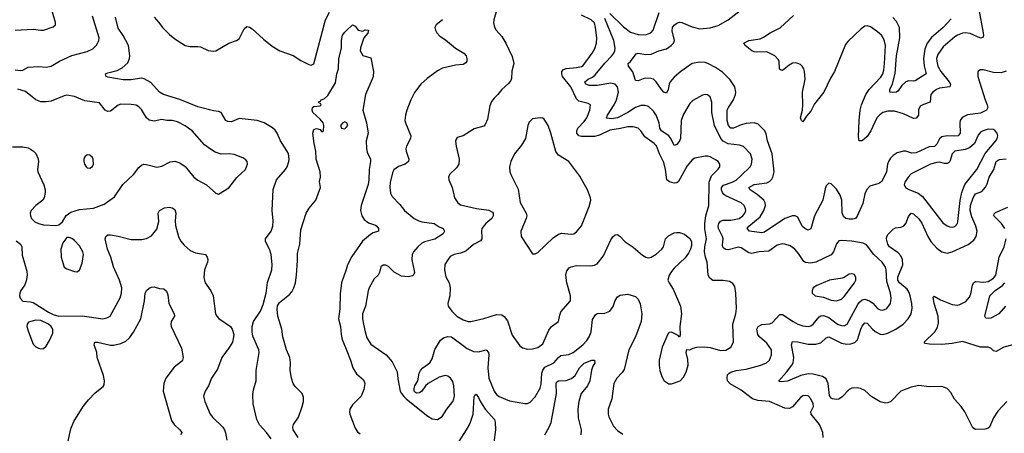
# Model space of a CAD drawing. Header units: inches. Extents: x 1682530 to 1839546, y 640742 to 791647.
# Tile 865 of 923: x 1787465 to 1795114, y 753483 to 756691. Entities that reach past the tile are written whole.
import ezdxf

# ---------------------------------------------------------------- set-up
doc = ezdxf.new("R2010")
doc.units = ezdxf.units.IN
doc.header["$MEASUREMENT"] = 0
doc.layers.add('B7785', color=7, linetype='Continuous')
doc.layers.add('B7795', color=7, linetype='Continuous')

msp = doc.modelspace()

# ---------------------------------------------------------------- linework, layer by layer
at = {"layer": 'B7785', "color": 5}
for points, elevation in [([(1787430, 756610.3), (1787570, 756618), (1787630, 756608.8), (1787650, 756610.4), (1787725.6, 756634.4), (1787742, 756650), (1787744, 756670), (1787720.7, 756750), (1787719.6, 756770), (1787731.1, 756830), (1787726.3, 756870), (1787709.7, 756910), (1787590, 757032.6), (1787530, 757082.9), (1787481.1, 757170), (1787360.4, 757300.4)], 780), ([(1787430, 756301.1), (1787470, 756295.6), (1787490, 756298.9), (1787530, 756322.6), (1787610, 756328.8), (1787670, 756323.1), (1787710, 756330.3), (1787775.1, 756370), (1787870, 756413.7), (1787990, 756444.3), (1788034.2, 756465.8), (1788064.1, 756495.9), (1788079.1, 756530), (1788082.2, 756550), (1788030, 756717.6)], 760), ([(1789418.6, 753438.6), (1789382, 753490), (1789328.7, 753548.7), (1789306.6, 753590), (1789278, 753710), (1789275.9, 753784.1), (1789280.5, 753819.5), (1789302.7, 753890), (1789302.7, 753970), (1789325.6, 754110), (1789322.4, 754130), (1789276, 754236), (1789269.7, 754270), (1789271.1, 754310), (1789282.4, 754350), (1789334.8, 754430), (1789357.6, 754482.4), (1789379.1, 754570), (1789391.1, 754651.1), (1789424.2, 754750), (1789426.4, 754790), (1789419.3, 754870), (1789405.8, 754910), (1789375.6, 754970), (1789374.7, 754990), (1789417.6, 755050), (1789432.8, 755090), (1789433.8, 755130), (1789426.4, 755210), (1789433.8, 755373.8), (1789458.9, 755450), (1789530, 755528.4), (1789542.6, 755550), (1789556.4, 755590), (1789558.3, 755610), (1789553.7, 755653.7), (1789491.5, 755750), (1789466, 755810), (1789450, 755834), (1789430, 755852.9), (1789365.3, 755890), (1789310, 755909.9), (1789170, 755924.8), (1789110, 755898), (1789081.5, 755901.5), (1789066.9, 755910), (1789030, 755971.1), (1789010, 755979.1), (1788970, 755984.7), (1788850, 756014.3), (1788710, 756073), (1788582.2, 756110), (1788550.9, 756130), (1788483.2, 756203.2), (1788432.8, 756232.8), (1788410, 756236.8), (1788330, 756224.5), (1788270, 756225.7), (1788150, 756243.9), (1788137, 756250), (1788132.7, 756270), (1788150, 756278.7), (1788222.8, 756297.2), (1788262.2, 756317.8), (1788304.2, 756355.8), (1788318.3, 756390), (1788319.7, 756410), (1788309.7, 756490), (1788268.9, 756568.9), (1788230, 756625.2), (1788209.6, 756710)], 740), ([(1788510.2, 756710.2), (1788546.7, 756670), (1788575.3, 756630), (1788630, 756575.8), (1788670, 756542), (1788750, 756490.4), (1788790, 756482.4), (1788850, 756483.8), (1788870, 756479.3), (1788930, 756452.4), (1788970, 756446.4), (1788990, 756450.4), (1789090, 756508.5), (1789149.7, 756530.3), (1789170, 756543), (1789210, 756618.8), (1789230, 756637.3), (1789250, 756633.4), (1789270, 756620.7), (1789359.2, 756539.2), (1789425.8, 756485.9), (1789486.8, 756450), (1789590, 756412.2), (1789650, 756374.4), (1789710, 756344), (1789730, 756337.3), (1789751.2, 756348.8), (1789841.5, 756690), (1789871.9, 756750)], 740), ([(1789629.2, 753449.2), (1789588.5, 753510), (1789585.7, 753530), (1789591.1, 753550), (1789630, 753608), (1789660.7, 753690), (1789670.6, 753730), (1789670, 753762), (1789659.8, 753790), (1789606.1, 753846.1), (1789590, 753869.7), (1789576.8, 753910), (1789565.3, 753970), (1789568.4, 754030), (1789564, 754070), (1789538.2, 754130), (1789508, 754230), (1789500.3, 754290), (1789469.2, 754390), (1789464.6, 754444.6), (1789468.5, 754471.5), (1789483.2, 754496.8), (1789561.3, 754558.7), (1789579.6, 754580.5), (1789593.8, 754610), (1789606.8, 754650), (1789615.4, 754710), (1789623.3, 754823.3), (1789622.6, 754877.4), (1789642, 754950), (1789650, 755061), (1789690, 755191), (1789712.7, 755230), (1789765.1, 755290), (1789801.6, 755390), (1789794.8, 755434.8), (1789800.7, 755470), (1789798, 755510), (1789768.5, 755608.5), (1789766.4, 755670), (1789751.8, 755730), (1789742.7, 755810), (1789750, 755838), (1789770, 755846), (1789798, 755838), (1789810, 755824.7), (1789816.4, 755823.6), (1789826, 755830), (1789828.7, 755870), (1789822, 755890), (1789798.9, 755918.9), (1789742.7, 755970), (1789737.2, 755990), (1789739, 756010), (1789750, 756018.8), (1789798, 756022), (1789806, 756030), (1789802, 756042), (1789790, 756046), (1789787.3, 756052.7), (1789802, 756058), (1789806, 756070), (1789830, 756076), (1789858.3, 756101.7), (1789918.7, 756201.3), (1789928, 756270), (1789942, 756310), (1789944.7, 756390), (1789965.1, 756470), (1789964.7, 756530), (1789971.8, 756570), (1789990, 756594.8), (1790000, 756604.3)], 720), ([(1787410, 755704.4), (1787490, 755705.2), (1787530, 755695.8), (1787550, 755686.3), (1787570, 755673.1), (1787590, 755652), (1787608.3, 755611.7), (1787611.1, 755588.9), (1787603.7, 755530), (1787606.7, 755510), (1787652.6, 755410), (1787663.2, 755370), (1787663.6, 755350), (1787655.3, 755310), (1787643.8, 755290), (1787590, 755249.6), (1787554.4, 755210), (1787547.2, 755190), (1787548.8, 755170), (1787555.8, 755150), (1787582.7, 755122.7), (1787610, 755109), (1787650, 755100.9), (1787744.5, 755095.5), (1787770, 755099.1), (1787796.2, 755123.8), (1787826.7, 755173.3), (1787862.7, 755197.3), (1787930, 755219), (1788037.2, 755230), (1788121.2, 755258.8), (1788202, 755318), (1788266.9, 755413.1), (1788349.6, 755490), (1788390, 755544.4), (1788410, 755562.4), (1788430, 755570.3), (1788450, 755568.7), (1788530, 755546.4), (1788570, 755555.8), (1788632.9, 755587.1), (1788670, 755592.4), (1788710, 755581.6), (1788750, 755553), (1788817.3, 755470), (1788850, 755445.5), (1788916, 755410), (1788990, 755344.7), (1789010, 755338), (1789090, 755386), (1789153.1, 755466.9), (1789218.4, 755530), (1789235.6, 755570), (1789232, 755590), (1789222.9, 755602.9), (1789198.9, 755618.9), (1789130, 755646.3), (1789091.1, 755651.1), (1789030, 755648.3), (1788983.6, 755663.6), (1788946, 755686), (1788901.1, 755721.1), (1788803.6, 755830), (1788750, 755866.9), (1788690, 755899.7), (1788650, 755908.3), (1788608.2, 755908.2), (1788570, 755917.6), (1788510, 755904.7), (1788470, 755911.5), (1788450, 755929.6), (1788410, 755994), (1788390, 756015.1), (1788370, 756026.9), (1788330, 756034), (1788250, 756036.4), (1788230, 756028.4), (1788170, 755981.7), (1788150, 755979.7), (1788129.6, 755990), (1788084.9, 756044.9), (1787970, 756061.4), (1787890, 756094.2), (1787830, 756104.8), (1787810, 756101), (1787710, 756060.2), (1787670, 756053.7), (1787630, 756055), (1787589.3, 756069.3), (1787510, 756134), (1787450, 756153.1)], 760), ([(1790000, 755892.6), (1789990, 755897.6), (1789974.8, 755890), (1789958, 755870), (1789966, 755850), (1789990, 755844), (1790000, 755855.2)], 720), ([(1787436.7, 754976.7), (1787470.4, 754950), (1787482.6, 754930), (1787485, 754865), (1787520.7, 754740.7), (1787522.2, 754710), (1787515.6, 754664.4), (1787505, 754635.1), (1787473.4, 754590), (1787465.5, 754570), (1787463, 754550), (1787468, 754530), (1787490, 754506.4), (1787550, 754502), (1787570, 754496.3), (1787690, 754421.6), (1787725.3, 754405.2), (1787770, 754391.8), (1787950, 754394.7), (1788110, 754371.6), (1788142.7, 754377.3), (1788167.6, 754392.4), (1788245.8, 754534.2), (1788256.2, 754570), (1788257.5, 754610), (1788240.8, 754670), (1788194.5, 754774.5), (1788172.8, 754850), (1788147.9, 754910), (1788129.8, 754990), (1788134, 755010), (1788150, 755021.1), (1788170, 755020.8), (1788230, 755012.9), (1788330, 754986.7), (1788414.2, 754985.9), (1788450, 754992.4), (1788490, 755014.9), (1788530, 755064.9), (1788544.7, 755124.7), (1788540.7, 755190), (1788552.3, 755210), (1788589.7, 755230.3), (1788630, 755235.8), (1788650, 755232.7), (1788670, 755217.3), (1788678.9, 755190), (1788672.3, 755130), (1788674.6, 755094.6), (1788698, 755010), (1788714.7, 754974.7), (1788742.7, 754942.7), (1788790, 754900.3), (1788830, 754883.1), (1788908.5, 754868.5), (1788920.3, 754850), (1788926.4, 754830), (1788924.4, 754810), (1788900.3, 754750), (1788895.3, 754690), (1788904.6, 754650), (1788950, 754587.7), (1788967, 754550), (1788987.2, 754410), (1788996.4, 754390), (1789012.5, 754372.5), (1789102, 754310), (1789116.5, 754290), (1789127.4, 754250), (1789127.2, 754230), (1789117.6, 754190), (1789092.8, 754147.3), (1789035.5, 754070), (1789000.9, 753979.1), (1788956.3, 753910), (1788930.5, 753850), (1788906, 753810), (1788893, 753770), (1788902, 753730), (1788944.6, 753630), (1788965, 753605), (1789043.8, 753530), (1789055.5, 753510), (1789065.1, 753485.1), (1789074.3, 753430)], 740), ([(1790000, 754753.8), (1789963.8, 754650), (1789954.4, 754565.6), (1789951.4, 754448.6), (1789942.3, 754370), (1789957.1, 754310), (1789961.3, 754250), (1789970.1, 754210.1), (1790000, 754135.9)], 720), ([(1787839.8, 753410), (1787862.2, 753517.8), (1787884.9, 753575.1), (1787959, 753690), (1787998.5, 753741.5), (1788050, 753795.4), (1788114.4, 753845.6), (1788121.8, 753858.2), (1788125, 753890), (1788117.3, 753930), (1788067.4, 754070), (1788064, 754110), (1788044.7, 754170), (1788049.5, 754190), (1788070, 754190.3), (1788170, 754167.1), (1788194.3, 754165.7), (1788250, 754178), (1788290, 754197.7), (1788317.5, 754222.5), (1788350, 754266), (1788405.6, 754370), (1788434.7, 754510), (1788439.4, 754570), (1788450.9, 754590), (1788470, 754607.1), (1788490, 754615.8), (1788510, 754618), (1788550, 754606.4), (1788584.1, 754604.1), (1788604.6, 754584.6), (1788615.4, 754555.4), (1788624.4, 754490), (1788664.9, 754410), (1788667.3, 754390), (1788642.8, 754350), (1788639.1, 754330), (1788642, 754310), (1788722.3, 754142.3), (1788734.6, 754070), (1788730.3, 754050), (1788721.6, 754038.4), (1788665.5, 753994.5), (1788600.3, 753910), (1788586, 753870), (1788580.3, 753810), (1788643.1, 753583.1), (1788664.6, 753550), (1788710.3, 753510), (1788724.9, 753490), (1788717.1, 753470)], 720)]:
    msp.add_lwpolyline(points, dxfattribs=dict(at, elevation=elevation))
for points, elevation in [([(1787990, 755642), (1787970, 755628), (1787962.8, 755610), (1787962.8, 755590), (1787967.3, 755570), (1787981, 755550), (1787990, 755542.8), (1788010, 755538.8), (1788030, 755551.3), (1788039.3, 755570), (1788036, 755610), (1788030, 755622), (1788010, 755639)], 780), ([(1787850, 755001.2), (1787830, 755001.2), (1787799.3, 754960.7), (1787784.9, 754910), (1787786.7, 754850), (1787810, 754771), (1787830, 754758), (1787890, 754738), (1787910, 754736.3), (1787930, 754746.8), (1787950, 754802), (1787960.7, 754870), (1787956.2, 754890), (1787930, 754936), (1787890, 754977.2), (1787870, 754993.2)], 760), ([(1787590, 754360.3), (1787534.6, 754345.4), (1787522, 754330), (1787521.6, 754310), (1787532.7, 754270), (1787570, 754174.8), (1787590, 754154), (1787610, 754142.8), (1787630, 754138.8), (1787650, 754141), (1787670, 754158), (1787697.4, 754202.6), (1787721.7, 754258.3), (1787721.7, 754290), (1787709.7, 754310), (1787688, 754330), (1787630, 754358.8)], 740)]:
    msp.add_lwpolyline(points, close=True, dxfattribs=dict(at, elevation=elevation))
at = {"layer": 'B7795', "color": 5}
for points, elevation in [([(1791172.1, 756770), (1791148.9, 756690), (1791147.1, 756667.1), (1791154.2, 756634.2), (1791167, 756610), (1791210, 756561.6), (1791241.1, 756510), (1791290, 756406), (1791304, 756350), (1791288.5, 756291.5), (1791286, 756234), (1791280.9, 756219.1), (1791263.7, 756196.3), (1791210.8, 756150), (1791180.7, 756110), (1791150, 756082.7), (1791130, 756057.2), (1791117.7, 756022.3), (1791100.5, 755919.5), (1791082.3, 755877.7), (1791070, 755865.1), (1790996.4, 755843.6), (1790910, 755789.4), (1790863.5, 755776.5), (1790854.8, 755765.2), (1790850.7, 755749.3), (1790854.9, 755710), (1790878.5, 755610), (1790876, 755570), (1790858.9, 755541.1), (1790804, 755490), (1790797.3, 755470), (1790798.8, 755450), (1790823.8, 755390), (1790842.6, 755310), (1790868.5, 755270), (1790890, 755255.6), (1791013.6, 755226.4), (1791110, 755214), (1791137, 755197), (1791142, 755190), (1791142.6, 755170), (1791131.8, 755150), (1791087.4, 755110), (1791056.5, 755070), (1791053.1, 755050), (1791056.5, 755003.5), (1791054.3, 754990), (1791044.1, 754975.9), (1790990, 754948.3), (1790930, 754895.1), (1790890, 754879.7), (1790841, 754870), (1790810, 754853.3), (1790790, 754829.4), (1790768.2, 754791.8), (1790765.5, 754750), (1790776.7, 754696.7), (1790800.3, 754650), (1790810.3, 754610), (1790806.3, 754550), (1790790.4, 754490), (1790794.4, 754470), (1790822.4, 754430), (1790861.3, 754390), (1790910, 754362.3), (1790950, 754348.8), (1790970, 754348.5), (1791070, 754371.8), (1791170, 754403.1), (1791210, 754401.1), (1791230, 754388.4), (1791254.5, 754354.5), (1791290, 754242.8), (1791350, 754162), (1791370, 754145.5), (1791410, 754135.5), (1791450, 754138.4), (1791490, 754147), (1791530, 754177.1), (1791576.6, 754283.4), (1791597.6, 754310), (1791649.6, 754350.4), (1791660.1, 754399.9), (1791670, 754424), (1791745, 754510), (1791743.7, 754550), (1791716.5, 754650), (1791708.5, 754710), (1791716.3, 754743.7), (1791734.6, 754765.4), (1791750, 754774.4), (1791790, 754783.5), (1791898.7, 754781.3), (1791930, 754787.2), (1791950, 754796.4), (1791999.8, 754860.2), (1792057.5, 754982.5), (1792073.5, 755006.5), (1792090, 755021.1), (1792110, 755024.2), (1792130, 755010.3), (1792170, 754968.9), (1792230, 754927.2), (1792304.6, 754864.6), (1792330, 754847.7), (1792350, 754842.8), (1792370, 754848.9), (1792409, 754871), (1792453, 754910), (1792466.3, 754930), (1792480.9, 754990), (1792504.4, 755015.6), (1792550, 755038), (1792570, 755040.5), (1792590, 755040.5), (1792630, 755027.7), (1792670, 754993.4), (1792683.8, 754970), (1792684.4, 754935.6), (1792677.1, 754910), (1792661.4, 754878.6), (1792635.8, 754844.2), (1792550, 754762.9), (1792530, 754738.4), (1792510, 754709.4), (1792501.3, 754670), (1792509.4, 754649.4), (1792541, 754601), (1792598, 754470), (1792605.3, 754410), (1792593, 754310), (1792597.3, 754242.7), (1792590, 754229.2), (1792581.2, 754241.2), (1792530, 754267), (1792510, 754263.7), (1792503.4, 754256.6), (1792455.3, 754150), (1792434, 754050), (1792432.4, 754010), (1792437.1, 753970), (1792450, 753931.3), (1792470, 753892), (1792507.3, 753867.3), (1792530, 753866.8), (1792595.3, 753890), (1792621.5, 753918.5), (1792642.4, 753957.6), (1792658.4, 754010), (1792656.1, 754056.1), (1792643.7, 754110), (1792648.7, 754131.3), (1792670, 754131), (1792696.5, 754143.5), (1792726, 754150), (1792787.7, 754152.3), (1792830, 754148.7), (1792910, 754124.7), (1792950, 754128), (1792989.6, 754150), (1793009.7, 754190), (1793005.7, 754330), (1793028.6, 754410), (1793032.5, 754450), (1793028.8, 754570), (1793020, 754620), (1793004.5, 754644.5), (1792979.2, 754659.2), (1792930, 754667.4), (1792850, 754668.7), (1792825.6, 754685.6), (1792812.9, 754710), (1792805.4, 754810), (1792792.4, 754850), (1792785.6, 754890), (1792787.6, 754930), (1792800.4, 754990), (1792788.9, 755068.9), (1792788.1, 755110), (1792796.2, 755170), (1792818.4, 755250), (1792821.6, 755430), (1792840.6, 755479.4), (1792890, 755530.5), (1792903, 755550), (1792904.7, 755570), (1792891.3, 755590), (1792870, 755605.1), (1792830, 755626.3), (1792810, 755631.5), (1792790, 755631.6), (1792710, 755615.6), (1792690, 755605.1), (1792650, 755556.2), (1792583.6, 755436.4), (1792570, 755424.8), (1792550, 755422.3), (1792513.4, 755433.4), (1792492.8, 755450), (1792483, 755530), (1792470, 755582.4), (1792436.2, 755650), (1792411.8, 755711.8), (1792395, 755730), (1792322, 755782), (1792290, 755829.6), (1792268.8, 755848.8), (1792230, 755860.9), (1792190, 755861), (1792133.4, 755846.6), (1792050, 755834.4), (1791970, 755795.9), (1791930, 755785.6), (1791830, 755783.7), (1791810, 755789.8), (1791793.8, 755810), (1791792.5, 755830), (1791801.2, 755850), (1791850, 755900.7), (1791869.8, 755930), (1791895, 755990), (1791898.4, 756030), (1791881.4, 756041.4), (1791810, 756059.8), (1791790, 756076.4), (1791747.7, 756170), (1791683.2, 756250), (1791675.6, 756270), (1791675.5, 756290), (1791690, 756303.8), (1791710, 756312.8), (1791790, 756319.2), (1791830, 756328.1), (1791843.7, 756336.3), (1791913.6, 756430), (1791933.5, 756466.5), (1791945.4, 756510), (1791949.1, 756550), (1791939.6, 756630), (1791930, 756667.8), (1791905.4, 756690), (1791830, 756726.9)], 760), ([(1795129.2, 756290.8), (1795090, 756278.1), (1795030, 756282.6), (1794950, 756302.9), (1794930, 756302.7), (1794907.8, 756290), (1794908.7, 756250), (1794965.1, 756070), (1794982.4, 756030), (1794985.3, 756010), (1794975.4, 755990), (1794930, 755966.1), (1794827.5, 755952.5), (1794786.7, 755933.3), (1794772.1, 755910), (1794768.8, 755891.2), (1794771.3, 755810), (1794756, 755790), (1794730, 755786.8), (1794670, 755789.9), (1794630, 755781.3), (1794610, 755766.8), (1794590, 755725.7), (1794572.1, 755707.9), (1794530, 755704.7), (1794430, 755657.1), (1794396.2, 755656.2), (1794350, 755669.9), (1794330, 755670.6), (1794282.7, 755657.3), (1794250, 755637.6), (1794230, 755617.2), (1794213.5, 755590), (1794206.6, 755570), (1794198.4, 755510), (1794163.9, 755436.1), (1794140.2, 755419.8), (1794070, 755398.4), (1794045.5, 755374.5), (1794030, 755340.7), (1794015.4, 755264.6), (1793972, 755168), (1793957, 755150), (1793936.6, 755143.4), (1793910, 755143.2), (1793883.6, 755150), (1793864.5, 755164.5), (1793853.6, 755193.6), (1793851.3, 755290), (1793838, 755330), (1793810, 755375.8), (1793790, 755398), (1793770, 755417.6), (1793750, 755423.7), (1793730, 755401.2), (1793722, 755378), (1793705.6, 755290), (1793638.4, 755170), (1793610, 755067.8), (1793590, 755058), (1793565.7, 755070), (1793545, 755090), (1793510, 755159.6), (1793490, 755169.7), (1793470, 755169.8), (1793410, 755148.3), (1793250, 755044), (1793230, 755038.5), (1793135.1, 755050), (1793116.9, 755070), (1793129.8, 755090), (1793217.9, 755162.1), (1793246.7, 755210), (1793258.4, 755250), (1793257.2, 755270), (1793247, 755290), (1793195.4, 755335.4), (1793139.1, 755370), (1793128.7, 755390), (1793170, 755413.5), (1793270, 755425.7), (1793290, 755435.2), (1793307.4, 755452.6), (1793316.5, 755470), (1793326.6, 755510), (1793311.7, 755650), (1793274.4, 755750), (1793264.3, 755804.3), (1793254.8, 755830), (1793201, 755881), (1793170, 755891.5), (1793110, 755886.9), (1793070, 755876.5), (1793010, 755849.1), (1792990, 755850.7), (1792970.9, 755870.9), (1792960.9, 755910), (1792962.5, 755990), (1792970.5, 756010), (1793009.2, 756070), (1793025.2, 756110), (1793028.1, 756130), (1793020.3, 756170), (1792984.9, 756224.9), (1792923.8, 756283.8), (1792870, 756319.8), (1792810, 756350.7), (1792790, 756357.7), (1792750, 756362.2), (1792690.5, 756350), (1792670, 756338.4), (1792602.3, 756290), (1792550, 756245.6), (1792518.4, 756210), (1792510.2, 756190), (1792503.6, 756150), (1792490, 756120.9), (1792470, 756129.6), (1792450, 756149.7), (1792410, 756209.7), (1792388.4, 756228.4), (1792370, 756233.8), (1792330, 756236.1), (1792307.5, 756232.5), (1792270, 756215.4), (1792250, 756218), (1792227.7, 756287.7), (1792194, 756330), (1792192, 756350), (1792210, 756366), (1792253.2, 756426.8), (1792270, 756431.4), (1792330, 756421.7), (1792370, 756424.6), (1792430, 756448.7), (1792490, 756465.9), (1792527, 756490), (1792543.4, 756510), (1792551.4, 756530), (1792534.7, 756605.3), (1792536.4, 756630), (1792550, 756648.8), (1792570, 756665.2), (1792590, 756673), (1792610, 756668.4), (1792690, 756634.4), (1792750, 756621.3), (1792830, 756627.9), (1792890, 756646.9), (1792968.6, 756690), (1793110, 756798)], 720), ([(1794915.5, 756770), (1794951.1, 756590), (1794952.3, 756567.7), (1794947.2, 756552.8), (1794930, 756548.5), (1794850, 756584.9), (1794810.8, 756589.2), (1794790, 756586.4), (1794750, 756571.3), (1794730, 756558.4), (1794639.4, 756480.6), (1794598.3, 756421.7), (1794588.3, 756390), (1794588.9, 756370), (1794598.9, 756330), (1794620.1, 756290), (1794687.1, 756210), (1794696.3, 756190), (1794691.7, 756170), (1794610, 756158.8), (1794586.5, 756150), (1794558.6, 756130), (1794544.3, 756110), (1794537.8, 756050), (1794485.8, 756034.2), (1794461.1, 756018.9), (1794447.4, 755992.6), (1794446.5, 755950), (1794430, 755926.8), (1794410, 755923.7), (1794330, 755960.2), (1794261.1, 755981.1), (1794210, 755981.6), (1794171.8, 755970), (1794146.5, 755953.5), (1794124.6, 755930), (1794078.2, 755830), (1794050, 755784.4), (1794010, 755751.2), (1793987.3, 755750), (1793981.6, 755781.6), (1793985.5, 755910), (1793993.4, 755990), (1794004.3, 756030), (1794039.1, 756110), (1794063.6, 756150), (1794154, 756246), (1794171.1, 756270), (1794179.6, 756300.4), (1794184.8, 756350), (1794190.5, 756490), (1794184.4, 756524.4), (1794173.5, 756550), (1794159.3, 756570), (1794130, 756597.4), (1794075.1, 756635.1), (1794050, 756643.7), (1794030, 756639.8), (1794001, 756619), (1793898.5, 756521.5), (1793881.2, 756498.8), (1793794.1, 756290), (1793763.4, 756236.6), (1793712.3, 756127.7), (1793640.9, 756039.1), (1793610, 755982.3), (1793577.4, 755942.6), (1793550, 755898.4), (1793538.4, 755910), (1793531.2, 755930), (1793545.9, 755990), (1793549.9, 756029.9), (1793547.3, 756130), (1793566, 756230), (1793561.9, 756290), (1793556.8, 756310), (1793545, 756330), (1793530, 756343.7), (1793510, 756352.2), (1793490, 756355.4), (1793470, 756352.5), (1793441.7, 756338.3), (1793390, 756297.7), (1793379.6, 756299.6), (1793368.4, 756308.4), (1793365.7, 756365.7), (1793360.7, 756380.7), (1793331.6, 756410), (1793270, 756441.7), (1793190, 756437.9), (1793170, 756442.6), (1793153.7, 756450), (1793100.5, 756490), (1793089.6, 756510), (1793129.5, 756530), (1793217.7, 756542.3), (1793244.6, 756555.4), (1793294, 756590), (1793371.9, 756628.1), (1793476.6, 756723.4)], 680), ([(1790749, 756691), (1790700.7, 756650), (1790690.6, 756630), (1790695.5, 756610), (1790706, 756590), (1790730, 756562.4), (1790773.8, 756533.8), (1790850, 756470.3), (1790914.9, 756430), (1790932.4, 756410), (1790939.5, 756390), (1790939.5, 756370), (1790930, 756355.1), (1790910, 756343.6), (1790850, 756338.7), (1790750, 756315.1), (1790710, 756293.6), (1790630, 756234), (1790581.6, 756190), (1790533, 756127), (1790503.1, 756070), (1790471.8, 755990), (1790461.1, 755950), (1790457.6, 755910), (1790461.3, 755890), (1790503, 755790), (1790500.5, 755770), (1790470.5, 755710), (1790466, 755690), (1790468.4, 755670), (1790488.2, 755610), (1790485.5, 755590), (1790460.7, 755570), (1790408.3, 755551.7), (1790372.7, 755527.3), (1790363.7, 755510), (1790343.2, 755430), (1790339.6, 755390), (1790344.5, 755344.5), (1790358.4, 755318.4), (1790418.3, 755258.3), (1790454.9, 755210), (1790529.5, 755149.4), (1790566, 755130), (1790590, 755123.2), (1790684, 755110), (1790723.2, 755083.2), (1790754, 755070), (1790764.9, 755050), (1790754.9, 755030), (1790690.5, 754989.5), (1790610, 754967.2), (1790590, 754957.4), (1790557.3, 754930), (1790523.6, 754890), (1790515.3, 754870), (1790511.5, 754830), (1790532, 754730), (1790526.9, 754713.1), (1790516.3, 754703.7), (1790484.2, 754695.8), (1790430, 754701), (1790373, 754733), (1790330, 754777.4), (1790310, 754787.8), (1790290, 754787.3), (1790270, 754775.1), (1790261.1, 754730), (1790250.3, 754710), (1790219.7, 754680.3), (1790181.1, 754610), (1790172.6, 754587.4), (1790150.2, 754469.8), (1790129.1, 754410), (1790129.2, 754370), (1790136.1, 754330), (1790148, 754270), (1790163, 754223), (1790194.1, 754174.1), (1790312.2, 754090), (1790357.5, 754037.5), (1790398.6, 753958.6), (1790403.9, 753903.9), (1790422, 753810), (1790430.8, 753790), (1790450, 753766.8), (1790470, 753746.8), (1790636.7, 753616.7), (1790670, 753595.5), (1790710, 753590.6), (1790747.6, 753612.4), (1790782.9, 753670), (1790830, 753728.4), (1790838.4, 753750), (1790841.6, 753770), (1790838.4, 753850), (1790830, 753883.7), (1790812.2, 753910), (1790790, 753925.4), (1790770, 753929.7), (1790722.7, 753917.3), (1790637.3, 753870), (1790616.3, 753850), (1790590, 753809.3), (1790570, 753796), (1790550, 753793.2), (1790539.3, 753799.3), (1790529.2, 753810), (1790529.3, 753829.3), (1790535.1, 753850), (1790557, 753890), (1790569.6, 753950), (1790578.4, 753970), (1790598, 753990), (1790651.6, 754030), (1790670, 754061), (1790690, 754133.4), (1790735, 754204.9), (1790757.1, 754222.9), (1790790, 754234.5), (1790820.4, 754230), (1790941.3, 754141.3), (1790990, 754117.1), (1791030, 754115.4), (1791090, 754128.8), (1791106.3, 754110), (1791109.2, 754090), (1791101, 753990), (1791108.4, 753910), (1791150, 753808.7), (1791170, 753784.6), (1791190, 753769.1), (1791270, 753734.4), (1791390, 753713), (1791410, 753713), (1791430, 753723), (1791470, 753766.4), (1791508.5, 753831.5), (1791517.1, 753862.8), (1791522, 753950), (1791528.9, 753971.1), (1791545.7, 753994.3), (1791613.5, 754030), (1791650, 754071.7), (1791670, 754087.1), (1791730, 754094.6), (1791763.9, 754110), (1791840.3, 754170), (1791870, 754201.3), (1791888.2, 754230), (1791904.1, 754270), (1791913.9, 754366.1), (1791937.6, 754402.4), (1791950, 754411.6), (1792010, 754414), (1792049.8, 754430.2), (1792074.4, 754465.6), (1792090, 754513.7), (1792110, 754540.3), (1792130, 754554.9), (1792190, 754562.4), (1792250, 754544.9), (1792270, 754522.8), (1792285.7, 754485.7), (1792297.8, 754410), (1792292.3, 754350), (1792249.2, 754230), (1792196.5, 754130), (1792161.7, 753978.3), (1792145.7, 753954.3), (1792103.6, 753910), (1792082, 753870), (1792064, 753750), (1792037, 753670), (1792035.8, 753630), (1792041.3, 753610), (1792078.9, 753538.9), (1792110, 753503.1), (1792150, 753476.5)], 740), ([(1793707, 753450), (1793704.5, 753490), (1793679.5, 753550), (1793614, 753630), (1793611.9, 753650), (1793630.7, 753690), (1793628.6, 753710), (1793612.4, 753750), (1793590, 753773), (1793570, 753776.9), (1793550, 753773.7), (1793530, 753761.1), (1793470, 753687.2), (1793444.2, 753675.8), (1793410, 753678), (1793290, 753729.7), (1793198.2, 753738.2), (1793157.2, 753750), (1793070, 753816.1), (1792985.6, 753865.6), (1792963.6, 753890), (1792960.5, 753910), (1792964.6, 753935.4), (1792977.6, 753950), (1792990, 753956.2), (1793030, 753970.2), (1793110, 753980.6), (1793223.7, 754010), (1793267.8, 754030), (1793289.7, 754050), (1793305.3, 754090), (1793305.3, 754130), (1793270, 754180.9), (1793212.5, 754230), (1793200.3, 754250), (1793190.7, 754290), (1793202.4, 754310), (1793230, 754325.3), (1793290, 754332.3), (1793310, 754339.4), (1793370, 754404.7), (1793390, 754404.9), (1793473.7, 754350), (1793510.4, 754330), (1793550, 754316), (1793590, 754311.1), (1793610, 754317.2), (1793630, 754330.2), (1793674.7, 754385.3), (1793690, 754393.5), (1793710, 754395.6), (1793750, 754380.5), (1793818.7, 754330), (1793850, 754318), (1793870, 754316.2), (1793893.6, 754330), (1793977.5, 754482.5), (1793990, 754500.6), (1794010, 754517.7), (1794030, 754522.4), (1794067.6, 754510), (1794091.8, 754491.8), (1794130, 754450.3), (1794150, 754439.5), (1794170, 754436.5), (1794202.9, 754450), (1794229.7, 754490), (1794236.4, 754530), (1794230.8, 754570), (1794200.5, 754660.5), (1794197.5, 754750), (1794191.5, 754771.5), (1794164.1, 754810), (1794101.4, 754870), (1794044.9, 754944.9), (1794018.6, 754958.6), (1793930, 754972.4), (1793850, 754977.7), (1793830, 754974.3), (1793810, 754952.7), (1793787.9, 754890), (1793770, 754865.7), (1793650.7, 754809.3), (1793610, 754803.2), (1793570, 754806.8), (1793555.7, 754815.7), (1793516.3, 754876.3), (1793488.2, 754910), (1793450, 754936.4), (1793410, 754950.8), (1793388.2, 754951.8), (1793350, 754941.1), (1793284.7, 754895.3), (1793210, 754889.8), (1793150, 754877.6), (1793130, 754882), (1793070, 754921.8), (1793050, 754926), (1792970, 754905.2), (1792950, 754909), (1792936.9, 754916.9), (1792927.4, 754927.4), (1792924, 754944), (1792928.9, 754990), (1792926, 755010), (1792895, 755070), (1792890.5, 755090), (1792895.2, 755110), (1792910, 755128.5), (1792930, 755135.8), (1792990, 755134.6), (1793053.7, 755150), (1793082.8, 755170), (1793098.2, 755190), (1793105.3, 755210), (1793104.9, 755224.9), (1793093.3, 755250), (1793069.7, 755270), (1792950, 755324.6), (1792935.8, 755335.8), (1792924.1, 755350), (1792917.4, 755370), (1792918.4, 755390), (1792933.1, 755406.9), (1792999.1, 755430), (1793030, 755446.9), (1793070, 755481.4), (1793139.7, 755550), (1793149.8, 755570), (1793154.5, 755610), (1793143.5, 755650), (1793087.9, 755707.9), (1793057.5, 755717.5), (1792970, 755727.9), (1792930, 755749.1), (1792911.2, 755770), (1792861.9, 755870), (1792842.2, 755970), (1792841, 756050), (1792830, 756092), (1792807.6, 756107.6), (1792790, 756109.6), (1792770, 756104.2), (1792695.3, 756064.7), (1792670, 756040.5), (1792622.4, 755957.6), (1792603.2, 755910), (1792597.5, 755770), (1792590.2, 755750), (1792570, 755723.1), (1792550, 755715.1), (1792524.1, 755770), (1792509.1, 755789.1), (1792449.8, 755830), (1792438.2, 755850), (1792433.6, 755890), (1792409.1, 755950), (1792390, 755981.5), (1792350, 756016.8), (1792324.7, 756024.7), (1792290, 756024.5), (1792250, 756008.7), (1792188.6, 755970), (1792110, 755930.9), (1792061.7, 755921.7), (1792027, 755927), (1792024.4, 755930), (1792031.6, 755950), (1792084.1, 756030), (1792102, 756070), (1792115.8, 756130), (1792109.8, 756170), (1792091, 756191), (1792057.6, 756197.6), (1791950, 756180.6), (1791890, 756179.5), (1791863.9, 756190), (1791854.5, 756210), (1791881.3, 756230), (1791914.4, 756245.6), (1791935.7, 756264.3), (1792010, 756354.5), (1792065, 756410), (1792080.7, 756430), (1792089, 756450), (1792089.9, 756470.2), (1792079.9, 756530), (1792010, 756700.5)], 740), ([(1792050, 756738.8), (1792156.7, 756636.7), (1792210, 756595.1), (1792270, 756575.1), (1792327.5, 756572.5), (1792368, 756590), (1792385.6, 756610), (1792433.1, 756746.9)], 740), ([(1794701.4, 756698.6), (1794638, 756630), (1794548.3, 756551.7), (1794516, 756510), (1794497.2, 756462.8), (1794486.5, 756390), (1794491.8, 756331.8), (1794507.6, 756270), (1794422.3, 756217.7), (1794410, 756213.1), (1794370, 756215.8), (1794350, 756209.8), (1794318.6, 756181.4), (1794290, 756138), (1794276.3, 756130), (1794246.3, 756126.3), (1794226, 756130), (1794225.1, 756150), (1794245.6, 756194.4), (1794267.5, 756272.5), (1794277.5, 756410), (1794303.1, 756550), (1794299.5, 756630), (1794277.4, 756677.4), (1794248.7, 756708.7)], 660), ([(1790000, 756604.3), (1790050, 756652), (1790070, 756642), (1790094, 756610), (1790130, 756602), (1790150, 756612), (1790174, 756610), (1790170, 756586), (1790138, 756550), (1790112.7, 756472.7), (1790111.3, 756450), (1790130, 756412), (1790194, 756394), (1790213.4, 756290), (1790210.6, 756250.6), (1790203.8, 756230), (1790150.6, 756110), (1790131.8, 755990), (1790158, 755890), (1790172.1, 755810), (1790156, 755750), (1790158, 755690), (1790163.6, 755663.6), (1790190.2, 755610), (1790191, 755590), (1790180.2, 755530), (1790178.2, 755450), (1790172.6, 755412.6), (1790116.9, 755250), (1790112.6, 755210), (1790122.6, 755170), (1790142, 755142), (1790174.1, 755114.1), (1790230, 755096.5), (1790238.4, 755090), (1790253.4, 755070), (1790253, 755050), (1790210, 755036.9), (1790190, 755025.1), (1790127.1, 754972.9), (1790045.5, 754854.5), (1790012.6, 754790), (1790000, 754753.8)], 720), ([(1790000, 755855.2), (1790013.3, 755870), (1790005.2, 755890), (1790000, 755892.6)], 720), ([(1795132.8, 753730), (1795064.7, 753655.3), (1795030, 753602.9), (1794998.7, 753530), (1794990, 753521.3), (1794966.5, 753513.5), (1794890.9, 753510.9), (1794870, 753525.6), (1794807, 753650), (1794778.7, 753690), (1794726.9, 753746.9), (1794699.7, 753799.7), (1794670, 753829.8), (1794630, 753846.2), (1794530, 753843.2), (1794450, 753852.7), (1794390, 753841.4), (1794310, 753809.7), (1794233.4, 753730), (1794210, 753718.2), (1794190, 753715.1), (1794150, 753727.8), (1794084.9, 753764.9), (1794030, 753814), (1793997, 753830), (1793970, 753835.4), (1793930, 753832), (1793910, 753821.4), (1793854.4, 753765.6), (1793830, 753748.4), (1793810, 753743.9), (1793778.4, 753750), (1793770, 753754.5), (1793755.9, 753775.9), (1793745, 753870), (1793730, 753903.8), (1793702.1, 753922.1), (1793630, 753942.3), (1793590, 753944.8), (1793534.4, 753930), (1793430, 753888), (1793381.7, 753881.7), (1793365.1, 753885.1), (1793362.7, 753890), (1793422.5, 753957.5), (1793463.7, 754010), (1793473.4, 754030), (1793478.4, 754070), (1793459.8, 754170), (1793470, 754194.3), (1793507.9, 754192.1), (1793590, 754173.1), (1793650, 754172.9), (1793690, 754184), (1793730, 754224), (1793750, 754230.2), (1793850, 754181.6), (1793890, 754174.4), (1793922.5, 754177.5), (1793951.9, 754188.1), (1793973.2, 754206.8), (1793999.3, 754290), (1794010, 754313.4), (1794030, 754338.6), (1794050, 754337.2), (1794090, 754290.2), (1794110, 754273.4), (1794150, 754252.6), (1794170, 754248.6), (1794210, 754259.4), (1794270.8, 754290), (1794328.9, 754330), (1794368, 754370), (1794390.6, 754410), (1794398.8, 754450), (1794396.4, 754490), (1794383.4, 754550), (1794375.5, 754575.5), (1794360.4, 754600.5), (1794300.5, 754650), (1794287.3, 754670), (1794286.7, 754693.3), (1794325, 754790), (1794324.6, 754830), (1794310, 754859.4), (1794290, 754881.4), (1794223.2, 754930), (1794209.9, 754950), (1794199.2, 754990), (1794201.9, 755010), (1794211.9, 755028.1), (1794250, 755065.2), (1794270, 755075.5), (1794310, 755080.5), (1794331.7, 755090), (1794349.4, 755110.6), (1794370, 755163.7), (1794390, 755190.2), (1794410, 755185.4), (1794450, 755145.8), (1794472.4, 755112.4), (1794518.9, 755010), (1794544.1, 754970), (1794590, 754919.3), (1794630, 754890.2), (1794670, 754881.1), (1794710, 754890.2), (1794832.7, 754947.3), (1794878.7, 754981.3), (1794896.5, 755010), (1794902.5, 755050), (1794893.8, 755090), (1794861.4, 755161.4), (1794848.5, 755210), (1794852.1, 755250), (1794871.1, 755308.9), (1794890, 755339.2), (1794940.9, 755359.1), (1794969, 755391), (1794981.5, 755418.5), (1794995.6, 755470), (1795032.7, 755530), (1795052.3, 755590), (1795073.2, 755606.8), (1795130, 755612.8)], 720), ([(1795117.3, 755070), (1795093.4, 755110), (1795033.2, 755170), (1795035.5, 755184.5), (1795045.7, 755194.3), (1795142.5, 755237.4)], 680), ([(1795250, 754188), (1795110, 754149.8), (1795050, 754116), (1795030, 754122.6), (1795010, 754141.7), (1794990, 754151), (1794930, 754149.7), (1794790, 754194.3), (1794710, 754177.9), (1794630, 754170.9), (1794532.8, 754172.8), (1794498.7, 754178.7), (1794491.1, 754190), (1794574.2, 754270), (1794594, 754306), (1794603.1, 754336.9), (1794601.5, 754390), (1794570, 754489.7), (1794561, 754539), (1794570, 754546.7), (1794617.9, 754517.9), (1794710, 754480.7), (1794750, 754477.3), (1794770, 754481.7), (1794814.6, 754505.4), (1794842.7, 754537.3), (1794855.4, 754564.6), (1794867.2, 754632.8), (1794876, 754650), (1794890, 754659), (1794955.8, 754655.8), (1794990, 754660.9), (1795030, 754685.9), (1795047.5, 754710), (1795073.7, 754850), (1795112.3, 754930), (1795129.5, 754990)], 680), ([(1795122.4, 754470), (1795070.8, 754409.2), (1795010, 754376.3), (1794990, 754372), (1794970, 754375.3), (1794963.7, 754390), (1795001, 754550), (1795042.5, 754590), (1795099.9, 754630), (1795117.5, 754650)], 660), ([(1790000, 754135.9), (1790034.6, 754050), (1790052.8, 753990), (1790082.8, 753942.8), (1790137.1, 753897.1), (1790147, 753870), (1790138.6, 753821.4), (1790118.4, 753770), (1790050, 753703.7), (1790030.4, 753669.6), (1790026.7, 753650), (1790030.4, 753630), (1790070, 753522.8), (1790090, 753492.7), (1790110, 753478.9)], 720), ([(1791544.2, 753470), (1791579.3, 753530), (1791592.7, 753567.3), (1791634.3, 753790), (1791632.1, 753867.9), (1791637.7, 753882.3), (1791649.8, 753890.2), (1791710, 753892.7), (1791752.4, 753907.6), (1791780.4, 753930), (1791813.5, 753990), (1791850, 754027.4), (1791908.7, 754050), (1791931.3, 754050), (1791933.4, 754030), (1791917.3, 754002.7), (1791907.2, 753972.8), (1791894.9, 753890), (1791876.1, 753850), (1791828.1, 753791.9), (1791809.3, 753730), (1791801.6, 753670), (1791802.8, 753602.8), (1791826.9, 753510), (1791825.5, 753470)], 720), ([(1790870, 753403.1), (1790949, 753530), (1790968.2, 753570), (1790987, 753630), (1790995.6, 753764.4), (1791000.5, 753779.5), (1791010, 753787.3), (1791030, 753760.5), (1791045.5, 753725.5), (1791080.2, 753670), (1791154.2, 753590), (1791159.8, 753570), (1791160.6, 753510), (1791147.3, 753410)], 720)]:
    msp.add_lwpolyline(points, dxfattribs=dict(at, elevation=elevation))
for points, elevation in [([(1791509.6, 755929.7), (1791450, 755922.4), (1791423.4, 755896.6), (1791413.1, 755870), (1791393.4, 755770), (1791362.2, 755717.8), (1791310, 755649.4), (1791280.3, 755590), (1791270.3, 755550), (1791274, 755510), (1791281.3, 755490), (1791336.4, 755376.4), (1791354.1, 755274.1), (1791400.3, 755190), (1791403.7, 755170), (1791400.3, 755150), (1791359.3, 755050), (1791362, 755010), (1791450, 754874.8), (1791470, 754874), (1791490, 754884.9), (1791610, 754999.5), (1791650, 755026.7), (1791674.2, 755034.2), (1791750, 755026), (1791770, 755030.7), (1791790, 755044.9), (1791830, 755090.8), (1791890, 755241), (1791902, 755290), (1791900.4, 755310), (1791877.1, 755370), (1791817.6, 755477.6), (1791730, 755589.7), (1791650, 755641.3), (1791630, 755667.3), (1791590.7, 755810.7), (1791569.8, 755869.8), (1791539.1, 755919.1), (1791530, 755927)], 780), ([(1794990, 755842), (1794950.6, 755830), (1794930, 755818.5), (1794910, 755794), (1794882.8, 755730), (1794843.5, 755696.5), (1794810, 755684), (1794728.8, 755670), (1794708.6, 755651.4), (1794691.7, 755590), (1794680.1, 755579.9), (1794670, 755574.2), (1794650, 755574.3), (1794610, 755585), (1794590, 755584.2), (1794540.4, 755570), (1794390, 755494), (1794367, 755470), (1794340.4, 755430), (1794335.5, 755410), (1794350, 755387.3), (1794373.3, 755373.3), (1794444.7, 755344.7), (1794478.5, 755318.5), (1794635.8, 755115.8), (1794670, 755091.7), (1794690, 755084), (1794710, 755080.9), (1794730, 755087.4), (1794749.7, 755110), (1794754.3, 755125.7), (1794770.4, 755289.6), (1794784.5, 755350), (1794806.9, 755413.1), (1794900.3, 755530), (1794965.9, 755654.1), (1795049.6, 755750), (1795059.7, 755770), (1795063, 755790), (1795058.7, 755810), (1795044.5, 755830), (1795030, 755839.7)], 740), ([(1793930, 754720.5), (1793910, 754716.3), (1793870, 754691.3), (1793853.8, 754686.2), (1793757.3, 754670), (1793658.8, 754630), (1793630.6, 754610), (1793622, 754590), (1793620.7, 754570), (1793646, 754550), (1793710, 754538.3), (1793770, 754516.5), (1793810, 754509.2), (1793850, 754524), (1793870, 754543.1), (1793949.6, 754650), (1793959.7, 754670), (1793961.6, 754690), (1793950, 754714)], 760)]:
    msp.add_lwpolyline(points, close=True, dxfattribs=dict(at, elevation=elevation))

doc.saveas('drawing.dxf')
